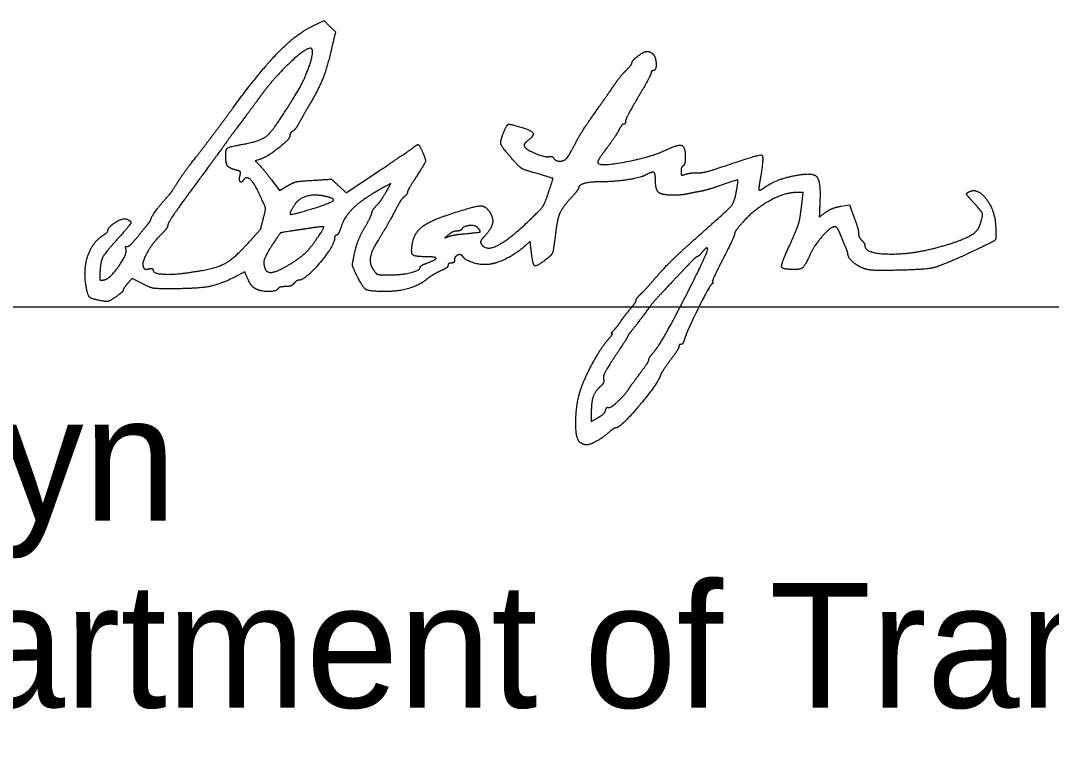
# Model space of a CAD drawing. Extents: x 6.3 to 40.3, y 9 to 31.
# Drawn here: x 32.03 to 33.187, y 15.744 to 16.557 of the extents above; entities that cross this region are included whole.
import ezdxf

# ---------------------------------------------------------------- set-up
doc = ezdxf.new("R2010")
doc.units = 0
for name, color, linetype in [('SH_Data', 7, 'Continuous'), ('SH_Text', 7, 'Continuous'), ('TX_P_1', 7, 'Continuous')]:
    doc.layers.add(name, color=color, linetype=linetype)

msp = doc.modelspace()

# ---------------------------------------------------------------- linework, layer by layer
at = {"layer": 'SH_Data'}
msp.add_line((30.8725, 16.2358), (34.3725, 16.2358), dxfattribs=at)
at = {"layer": 'TX_P_1'}
for points in [[(32.3578, 16.551), (32.3704, 16.5568), (32.3767, 16.5504), (32.3831, 16.5441), (32.3787, 16.5254)], [(32.2978, 16.401), (32.2928, 16.3994), (32.298, 16.3943)], [(32.3868, 16.3713), (32.3949, 16.3637), (32.4312, 16.3878)], [(32.3116, 16.3776), (32.3202, 16.3661), (32.329, 16.3713)], [(32.4407, 16.366), (32.4451, 16.374), (32.4396, 16.371)], [(32.9065, 16.3501), (32.908, 16.3639), (32.9002, 16.3639)], [(32.9504, 16.3485), (32.96, 16.35), (32.9651, 16.3365)], [(32.6024, 16.3023), (32.6018, 16.3092), (32.5959, 16.304)], [(32.2848, 16.2667), (32.2815, 16.2748), (32.2676, 16.2679)], [(32.1662, 16.2617), (32.1547, 16.2675), (32.1496, 16.2617)], [(32.6702, 16.1162), (32.6702, 16.1068), (32.6777, 16.1112)]]:
    msp.add_lwpolyline(points, dxfattribs=at)
for points in [[(32.2682, 16.4591), (32.2979, 16.4997), (32.3397, 16.5426), (32.3578, 16.551)], [(32.3563, 16.5252), (32.3526, 16.5288), (32.3141, 16.4931), (32.2987, 16.4718)], [(32.338, 16.4731), (32.3474, 16.488), (32.3594, 16.522), (32.3563, 16.5252)], [(32.3787, 16.5254), (32.3737, 16.5042), (32.3645, 16.4806), (32.3551, 16.4647)], [(32.7158, 16.509), (32.7158, 16.5119), (32.729, 16.5222), (32.7327, 16.5222)], [(32.7327, 16.5222), (32.7348, 16.5223), (32.7377, 16.521), (32.7393, 16.5194)], [(32.7393, 16.5194), (32.7428, 16.516), (32.7432, 16.5007), (32.7398, 16.5007)], [(32.6954, 16.4837), (32.6994, 16.4895), (32.7056, 16.4973), (32.7092, 16.5009)], [(32.7092, 16.5009), (32.7128, 16.5046), (32.7158, 16.5082), (32.7158, 16.509)], [(32.7398, 16.5007), (32.7385, 16.5007), (32.7374, 16.4996), (32.7374, 16.4982)], [(32.7374, 16.4982), (32.7374, 16.4968), (32.7309, 16.4847), (32.723, 16.4713)], [(32.6738, 16.4527), (32.6817, 16.4639), (32.6915, 16.4779), (32.6954, 16.4837)], [(32.2987, 16.4718), (32.2951, 16.4668), (32.2857, 16.4542), (32.2778, 16.4437)], [(32.3275, 16.4564), (32.3307, 16.4616), (32.3355, 16.4691), (32.338, 16.4731)], [(32.723, 16.4713), (32.7151, 16.4579), (32.7086, 16.4456), (32.7086, 16.4438)], [(32.228, 16.4056), (32.2369, 16.417), (32.255, 16.441), (32.2682, 16.4591)], [(32.2777, 16.4178), (32.2983, 16.4215), (32.3123, 16.4324), (32.3275, 16.4564)], [(32.3551, 16.4647), (32.3516, 16.4588), (32.3464, 16.4496), (32.3435, 16.4443)], [(32.2778, 16.4437), (32.2699, 16.4332), (32.2618, 16.4222), (32.2598, 16.4192)], [(32.3435, 16.4443), (32.3407, 16.439), (32.3369, 16.4338), (32.3351, 16.4328)], [(32.6524, 16.4191), (32.6562, 16.4264), (32.6658, 16.4415), (32.6738, 16.4527)], [(32.7086, 16.4438), (32.7086, 16.4421), (32.7077, 16.4407), (32.7066, 16.4407)], [(32.3351, 16.4328), (32.3333, 16.4317), (32.3318, 16.4293), (32.3318, 16.4274)], [(32.5717, 16.431), (32.5755, 16.44), (32.5786, 16.441), (32.5913, 16.4373)], [(32.5913, 16.4373), (32.6033, 16.4337), (32.6062, 16.4275), (32.5985, 16.4217)], [(32.7013, 16.4341), (32.6995, 16.4305), (32.6934, 16.4214), (32.6877, 16.4139)], [(32.7066, 16.4407), (32.7055, 16.4407), (32.7031, 16.4377), (32.7013, 16.4341)], [(32.3318, 16.4274), (32.3318, 16.4236), (32.306, 16.4036), (32.2978, 16.401)], [(32.5815, 16.4015), (32.57, 16.4146), (32.5678, 16.4214), (32.5717, 16.431)], [(32.5985, 16.4217), (32.5958, 16.4196), (32.5943, 16.4168), (32.5952, 16.4154)], [(32.2598, 16.4192), (32.2578, 16.4163), (32.2424, 16.3953), (32.2257, 16.3727)], [(32.2598, 16.4057), (32.2598, 16.4125), (32.2639, 16.4153), (32.2777, 16.4178)], [(32.4312, 16.3878), (32.4511, 16.401), (32.4687, 16.413), (32.4703, 16.4143)], [(32.4703, 16.4143), (32.4748, 16.4181), (32.4772, 16.4172), (32.4802, 16.4106)], [(32.4802, 16.4106), (32.4846, 16.401), (32.4836, 16.3969), (32.4734, 16.381)], [(32.5952, 16.4154), (32.5979, 16.4117), (32.6178, 16.4035), (32.6225, 16.4042)], [(32.6431, 16.4029), (32.6444, 16.4046), (32.6486, 16.4118), (32.6524, 16.4191)], [(32.6877, 16.4139), (32.682, 16.4064), (32.6774, 16.3992), (32.6774, 16.3978)], [(32.6774, 16.3978), (32.6774, 16.3926), (32.737, 16.4035), (32.755, 16.4121)], [(32.755, 16.4121), (32.7679, 16.4183), (32.7758, 16.4151), (32.7758, 16.4037)], [(32.2065, 16.3763), (32.2094, 16.3811), (32.2191, 16.3943), (32.228, 16.4056)], [(32.2708, 16.3893), (32.2636, 16.3911), (32.2598, 16.3968), (32.2598, 16.4057)], [(32.605, 16.3864), (32.5942, 16.3895), (32.5893, 16.3927), (32.5815, 16.4015)], [(32.6225, 16.4042), (32.6247, 16.4046), (32.6273, 16.4038), (32.6281, 16.4024)], [(32.6281, 16.4024), (32.6303, 16.3989), (32.6403, 16.3993), (32.6431, 16.4029)], [(32.7758, 16.4037), (32.7758, 16.3991), (32.7747, 16.3947), (32.7734, 16.3939)], [(32.8181, 16.393), (32.8585, 16.4069), (32.8644, 16.4052), (32.8603, 16.3814)], [(32.2759, 16.383), (32.2768, 16.3866), (32.2756, 16.3881), (32.2708, 16.3893)], [(32.298, 16.3943), (32.3008, 16.3914), (32.3069, 16.3839), (32.3116, 16.3776)], [(32.6218, 16.3626), (32.6274, 16.3795), (32.6271, 16.38), (32.605, 16.3864)], [(32.7422, 16.3786), (32.7422, 16.3859), (32.7385, 16.3874), (32.7308, 16.3833)], [(32.7734, 16.3939), (32.7721, 16.3931), (32.771, 16.3903), (32.771, 16.3876)], [(32.771, 16.3876), (32.771, 16.3837), (32.772, 16.3831), (32.7764, 16.3845)], [(32.7764, 16.3845), (32.7794, 16.3855), (32.7852, 16.3861), (32.7893, 16.386)], [(32.7893, 16.386), (32.7935, 16.3858), (32.8064, 16.389), (32.8181, 16.393)], [(32.1902, 16.3544), (32.1968, 16.3617), (32.201, 16.3674), (32.2065, 16.3763)], [(32.2801, 16.3782), (32.2777, 16.3743), (32.2745, 16.3779), (32.2759, 16.383)], [(32.2989, 16.3596), (32.2928, 16.3733), (32.2831, 16.383), (32.2801, 16.3782)], [(32.329, 16.3713), (32.3355, 16.3752), (32.3431, 16.3768), (32.3582, 16.3777)], [(32.3582, 16.3777), (32.3785, 16.3789), (32.3787, 16.3789), (32.3868, 16.3713)], [(32.4734, 16.381), (32.4681, 16.3728), (32.4638, 16.3652), (32.4638, 16.3641)], [(32.68, 16.3759), (32.6685, 16.3759), (32.6558, 16.3721), (32.6558, 16.3687)], [(32.7308, 16.3833), (32.7252, 16.3803), (32.695, 16.3759), (32.68, 16.3759)], [(32.7615, 16.3609), (32.7491, 16.361), (32.7422, 16.3673), (32.7422, 16.3786)], [(32.8334, 16.3664), (32.8355, 16.3779), (32.8337, 16.3783), (32.8128, 16.371)], [(32.8603, 16.3814), (32.8589, 16.3737), (32.8582, 16.3671), (32.8587, 16.3666)], [(32.8662, 16.3705), (32.8735, 16.3756), (32.8917, 16.3819), (32.9054, 16.384)], [(32.9054, 16.384), (32.92, 16.3863), (32.9277, 16.3759), (32.9269, 16.3547)], [(32.2257, 16.3727), (32.2089, 16.35), (32.1951, 16.3299), (32.195, 16.3279)], [(32.4396, 16.371), (32.4162, 16.3585), (32.3934, 16.3378), (32.3893, 16.3253)], [(32.4279, 16.3479), (32.4333, 16.3539), (32.4358, 16.3574), (32.4407, 16.366)], [(32.4638, 16.3641), (32.4638, 16.363), (32.4622, 16.3608), (32.4602, 16.3591)], [(32.6035, 16.3353), (32.6139, 16.3454), (32.618, 16.3515), (32.6218, 16.3626)], [(32.6558, 16.3687), (32.6558, 16.3678), (32.6516, 16.3624), (32.6464, 16.3567)], [(32.7782, 16.3623), (32.7749, 16.3616), (32.7674, 16.3609), (32.7615, 16.3609)], [(32.7914, 16.3649), (32.7874, 16.3643), (32.7815, 16.3631), (32.7782, 16.3623)], [(32.7886, 16.3134), (32.8241, 16.3449), (32.831, 16.3531), (32.8334, 16.3664)], [(32.8128, 16.371), (32.805, 16.3683), (32.7953, 16.3656), (32.7914, 16.3649)], [(32.9002, 16.3639), (32.8875, 16.3639), (32.8537, 16.3455), (32.8415, 16.3319)], [(32.8587, 16.3666), (32.8591, 16.3662), (32.8625, 16.3679), (32.8662, 16.3705)], [(33.097, 16.3553), (33.0917, 16.361), (33.0914, 16.3636), (33.0961, 16.3654)], [(33.0961, 16.3654), (33.1047, 16.3687), (33.1231, 16.3438), (33.1241, 16.3275)], [(32.1758, 16.3339), (32.1758, 16.3355), (32.1849, 16.3485), (32.1902, 16.3544)], [(32.3022, 16.3351), (32.3048, 16.3449), (32.3045, 16.3471), (32.2989, 16.3596)], [(32.3374, 16.3505), (32.3304, 16.3398), (32.3349, 16.3389), (32.3594, 16.3465)], [(32.37, 16.36), (32.3591, 16.3622), (32.3417, 16.3571), (32.3374, 16.3505)], [(32.3594, 16.3465), (32.3786, 16.3524), (32.3826, 16.3575), (32.37, 16.36)], [(32.4602, 16.3591), (32.4583, 16.3575), (32.4552, 16.3533), (32.4533, 16.3499)], [(32.6464, 16.3567), (32.6379, 16.3472), (32.6322, 16.3347), (32.6306, 16.3219)], [(32.9269, 16.3547), (32.9262, 16.3363), (32.9261, 16.3365), (32.9338, 16.3421)], [(33.1061, 16.3262), (33.1101, 16.338), (33.1085, 16.3429), (33.097, 16.3553)], [(32.4154, 16.3238), (32.4198, 16.3314), (32.4236, 16.3391), (32.4239, 16.3409)], [(32.4239, 16.3409), (32.4242, 16.3426), (32.4259, 16.3458), (32.4279, 16.3479)], [(32.4533, 16.3499), (32.4452, 16.3344), (32.4374, 16.3207), (32.4313, 16.311)], [(32.5072, 16.3382), (32.539, 16.3488), (32.5524, 16.3492), (32.5575, 16.3397)], [(32.5575, 16.3397), (32.5607, 16.3337), (32.5573, 16.3223), (32.5499, 16.3144)], [(32.8918, 16.3023), (32.9009, 16.3222), (32.9049, 16.3353), (32.9065, 16.3501)], [(32.9338, 16.3421), (32.9376, 16.3447), (32.945, 16.3476), (32.9504, 16.3485)], [(32.1278, 16.3219), (32.1279, 16.3256), (32.1446, 16.3356), (32.1484, 16.3342)], [(32.1484, 16.3342), (32.1544, 16.3319), (32.1521, 16.327), (32.1378, 16.3111)], [(32.1613, 16.3147), (32.1666, 16.3213), (32.1721, 16.328), (32.1734, 16.3296)], [(32.1734, 16.3296), (32.1747, 16.3312), (32.1758, 16.3331), (32.1758, 16.3339)], [(32.195, 16.3279), (32.1949, 16.3259), (32.1916, 16.3211), (32.1876, 16.3172)], [(32.2826, 16.3046), (32.2987, 16.3222), (32.299, 16.3227), (32.3022, 16.3351)], [(32.4695, 16.3071), (32.4717, 16.3184), (32.4879, 16.3317), (32.5072, 16.3382)], [(32.5465, 16.3065), (32.5518, 16.2978), (32.5785, 16.3113), (32.6035, 16.3353)], [(32.8415, 16.3319), (32.8357, 16.3255), (32.831, 16.3189), (32.831, 16.3173)], [(32.9651, 16.3365), (32.9679, 16.329), (32.9702, 16.3209), (32.9702, 16.3184)], [(33.1241, 16.3275), (33.125, 16.3122), (33.1224, 16.309), (33.099, 16.2981)], [(32.1029, 16.2603), (32.1, 16.2788), (32.1107, 16.3088), (32.1231, 16.3166)], [(32.1231, 16.3166), (32.1257, 16.3182), (32.1278, 16.3206), (32.1278, 16.3219)], [(32.1876, 16.3172), (32.1778, 16.3075), (32.1654, 16.2854), (32.1672, 16.2808)], [(32.3402, 16.3217), (32.3224, 16.3191), (32.3204, 16.318), (32.3131, 16.3067)], [(32.3576, 16.3243), (32.352, 16.3234), (32.3441, 16.3223), (32.3402, 16.3217)], [(32.3626, 16.3127), (32.3704, 16.324), (32.3695, 16.3262), (32.3576, 16.3243)], [(32.3842, 16.3159), (32.3831, 16.3159), (32.3822, 16.3146), (32.3821, 16.3129)], [(32.3893, 16.3253), (32.3876, 16.3202), (32.3853, 16.3159), (32.3842, 16.3159)], [(32.4045, 16.2959), (32.4061, 16.3036), (32.411, 16.3162), (32.4154, 16.3238)], [(32.5104, 16.3169), (32.5059, 16.3132), (32.5059, 16.3131), (32.5106, 16.3148)], [(32.5193, 16.3207), (32.517, 16.3207), (32.513, 16.319), (32.5104, 16.3169)], [(32.5106, 16.3148), (32.5132, 16.3157), (32.5208, 16.317), (32.5274, 16.3176)], [(32.5248, 16.3228), (32.5241, 16.3217), (32.5216, 16.3207), (32.5193, 16.3207)], [(32.5433, 16.3239), (32.5405, 16.3273), (32.5271, 16.3265), (32.5248, 16.3228)], [(32.5274, 16.3176), (32.5441, 16.3191), (32.5465, 16.3201), (32.5433, 16.3239)], [(32.6306, 16.3219), (32.6278, 16.2994), (32.626, 16.2939), (32.6204, 16.2895)], [(32.831, 16.3173), (32.831, 16.3158), (32.825, 16.3029), (32.8178, 16.2888)], [(32.9434, 16.3255), (32.9391, 16.3255), (32.9208, 16.305), (32.9161, 16.2948)], [(32.949, 16.3189), (32.9475, 16.3225), (32.945, 16.3255), (32.9434, 16.3255)], [(32.9549, 16.3047), (32.9531, 16.3089), (32.9505, 16.3153), (32.949, 16.3189)], [(32.9702, 16.3184), (32.9702, 16.3159), (32.9718, 16.3122), (32.9738, 16.3103)], [(33.0572, 16.3019), (33.0809, 16.3081), (33.1039, 16.3195), (33.1061, 16.3262)], [(32.1378, 16.3111), (32.1241, 16.2959), (32.1191, 16.2858), (32.1185, 16.2719)], [(32.149, 16.3034), (32.1504, 16.303), (32.1559, 16.3081), (32.1613, 16.3147)], [(32.2261, 16.2753), (32.2488, 16.2789), (32.2684, 16.2891), (32.2826, 16.3046)], [(32.3131, 16.3067), (32.3049, 16.2941), (32.3017, 16.2843), (32.304, 16.2785)], [(32.3327, 16.284), (32.3439, 16.291), (32.3549, 16.3015), (32.3626, 16.3127)], [(32.3821, 16.3129), (32.382, 16.3044), (32.3489, 16.2655), (32.3418, 16.2655)], [(32.4313, 16.311), (32.4233, 16.2984), (32.4211, 16.2831), (32.4262, 16.2763)], [(32.4831, 16.2919), (32.4716, 16.2919), (32.4676, 16.2965), (32.4695, 16.3071)], [(32.5499, 16.3144), (32.5471, 16.3115), (32.5456, 16.3079), (32.5465, 16.3065)], [(32.5959, 16.304), (32.5865, 16.2959), (32.5665, 16.2852), (32.5574, 16.2836)], [(32.7445, 16.2706), (32.7517, 16.279), (32.7715, 16.2983), (32.7886, 16.3134)], [(32.9583, 16.2951), (32.9582, 16.2963), (32.9567, 16.3006), (32.9549, 16.3047)], [(32.9738, 16.3103), (32.9758, 16.3083), (32.9774, 16.3056), (32.9774, 16.3043)], [(32.9774, 16.3043), (32.9774, 16.2957), (33.028, 16.2942), (33.0572, 16.3019)], [(32.1233, 16.2659), (32.1297, 16.2669), (32.1498, 16.2953), (32.1478, 16.3005)], [(32.1478, 16.3005), (32.147, 16.3025), (32.1476, 16.3038), (32.149, 16.3034)], [(32.4065, 16.2719), (32.4021, 16.281), (32.4019, 16.2833), (32.4045, 16.2959)], [(32.5261, 16.2921), (32.5241, 16.2953), (32.5166, 16.2922), (32.5166, 16.2881)], [(32.6204, 16.2895), (32.6087, 16.2802), (32.6043, 16.2834), (32.6024, 16.3023)], [(32.7419, 16.1868), (32.7495, 16.1955), (32.8028, 16.2993), (32.8007, 16.3014)], [(32.795, 16.2973), (32.7926, 16.2943), (32.79, 16.2919), (32.7892, 16.2919)], [(32.8007, 16.3014), (32.8, 16.3021), (32.7974, 16.3003), (32.795, 16.2973)], [(32.8992, 16.2775), (32.8847, 16.2775), (32.8831, 16.2829), (32.8918, 16.3023)], [(32.9161, 16.2948), (32.9104, 16.2824), (32.9056, 16.2775), (32.8992, 16.2775)], [(32.9739, 16.2796), (32.9669, 16.2829), (32.9584, 16.2913), (32.9583, 16.2951)], [(33.099, 16.2981), (33.0642, 16.2817), (33.0432, 16.277), (33.0038, 16.2765)], [(32.1672, 16.2808), (32.1681, 16.2784), (32.1704, 16.2774), (32.1734, 16.2782)], [(32.304, 16.2785), (32.306, 16.2732), (32.3195, 16.2758), (32.3327, 16.284)], [(32.4782, 16.2801), (32.4782, 16.2812), (32.4819, 16.2833), (32.4865, 16.285)], [(32.4865, 16.285), (32.4968, 16.2887), (32.4952, 16.2919), (32.4831, 16.2919)], [(32.5094, 16.2822), (32.5094, 16.2809), (32.507, 16.2787), (32.504, 16.2773)], [(32.513, 16.2847), (32.511, 16.2847), (32.5094, 16.2836), (32.5094, 16.2822)], [(32.5166, 16.2881), (32.5166, 16.2862), (32.515, 16.2847), (32.513, 16.2847)], [(32.5574, 16.2836), (32.5488, 16.282), (32.529, 16.2874), (32.5261, 16.2921)], [(32.7804, 16.2841), (32.7763, 16.2798), (32.7658, 16.2687), (32.757, 16.2595)], [(32.7892, 16.2919), (32.7885, 16.2919), (32.7845, 16.2884), (32.7804, 16.2841)], [(32.8178, 16.2888), (32.8105, 16.2747), (32.8054, 16.2631), (32.8064, 16.2631)], [(32.1185, 16.2719), (32.1183, 16.2663), (32.1191, 16.2653), (32.1233, 16.2659)], [(32.1734, 16.2782), (32.176, 16.2789), (32.1782, 16.2786), (32.1782, 16.2774)], [(32.1782, 16.2774), (32.1782, 16.2728), (32.2038, 16.2716), (32.2261, 16.2753)], [(32.4383, 16.2528), (32.4208, 16.2529), (32.4138, 16.2571), (32.4065, 16.2719)], [(32.4262, 16.2763), (32.429, 16.2725), (32.4326, 16.2715), (32.4438, 16.2715)], [(32.4438, 16.2715), (32.4578, 16.2715), (32.4782, 16.2766), (32.4782, 16.2801)], [(32.504, 16.2773), (32.4966, 16.274), (32.489, 16.2695), (32.4848, 16.266)], [(32.726, 16.2502), (32.729, 16.2531), (32.7373, 16.2623), (32.7445, 16.2706)], [(33.0038, 16.2765), (32.9889, 16.2763), (32.9786, 16.2774), (32.9739, 16.2796)], [(32.1195, 16.2425), (32.1086, 16.2446), (32.1048, 16.2487), (32.1029, 16.2603)], [(32.1496, 16.2617), (32.1469, 16.2585), (32.1446, 16.2551), (32.1446, 16.2541)], [(32.197, 16.2559), (32.1814, 16.2559), (32.1755, 16.257), (32.1662, 16.2617)], [(32.2676, 16.2679), (32.2521, 16.2602), (32.2269, 16.2559), (32.197, 16.2559)], [(32.293, 16.2561), (32.2904, 16.2575), (32.2867, 16.2623), (32.2848, 16.2667)], [(32.3268, 16.2583), (32.3231, 16.2583), (32.3194, 16.2572), (32.3186, 16.2559)], [(32.3366, 16.2619), (32.3349, 16.2599), (32.3306, 16.2583), (32.3268, 16.2583)], [(32.3418, 16.2655), (32.3406, 16.2655), (32.3382, 16.2639), (32.3366, 16.2619)], [(32.4848, 16.266), (32.4771, 16.2596), (32.4528, 16.2527), (32.4383, 16.2528)], [(32.757, 16.2595), (32.7482, 16.2502), (32.7383, 16.239), (32.735, 16.2345)], [(32.8056, 16.2613), (32.8029, 16.2594), (32.7777, 16.2084), (32.7747, 16.1989)], [(32.8064, 16.2631), (32.8074, 16.2631), (32.807, 16.2622), (32.8056, 16.2613)], [(32.1362, 16.2466), (32.1297, 16.2422), (32.1261, 16.2413), (32.1195, 16.2425)], [(32.1446, 16.2541), (32.1446, 16.2531), (32.1408, 16.2498), (32.1362, 16.2466)], [(32.3186, 16.2559), (32.3166, 16.2527), (32.2991, 16.2528), (32.293, 16.2561)], [(32.7206, 16.243), (32.7206, 16.2442), (32.7231, 16.2474), (32.726, 16.2502)], [(32.735, 16.2345), (32.7269, 16.2236), (32.7164, 16.2098), (32.7134, 16.2062)], [(32.714, 16.2332), (32.7176, 16.2375), (32.7206, 16.2419), (32.7206, 16.243)], [(32.7038, 16.2199), (32.7058, 16.223), (32.7104, 16.2289), (32.714, 16.2332)], [(32.696, 16.2099), (32.6983, 16.2123), (32.7018, 16.2168), (32.7038, 16.2199)], [(32.66, 16.1475), (32.6659, 16.1623), (32.683, 16.1922), (32.6901, 16.2001)], [(32.6901, 16.2001), (32.6928, 16.2031), (32.6943, 16.2055), (32.6934, 16.2055)], [(32.6934, 16.2055), (32.6925, 16.2055), (32.6937, 16.2075), (32.696, 16.2099)], [(32.711, 16.2023), (32.711, 16.2018), (32.7047, 16.1918), (32.6969, 16.1802)], [(32.7134, 16.2062), (32.7121, 16.2046), (32.711, 16.2029), (32.711, 16.2023)], [(32.7686, 16.191), (32.7686, 16.1896), (32.7643, 16.1829), (32.7591, 16.176)], [(32.7708, 16.1935), (32.7696, 16.1935), (32.7686, 16.1924), (32.7686, 16.191)], [(32.7747, 16.1989), (32.7738, 16.1959), (32.7721, 16.1935), (32.7708, 16.1935)], [(32.6969, 16.1802), (32.6882, 16.1672), (32.6833, 16.1574), (32.684, 16.1547)], [(32.735, 16.1765), (32.735, 16.1779), (32.7381, 16.1825), (32.7419, 16.1868)], [(32.7248, 16.1607), (32.7304, 16.1681), (32.735, 16.1752), (32.735, 16.1765)], [(32.7591, 16.176), (32.7539, 16.1691), (32.7488, 16.1611), (32.7477, 16.1582)], [(32.684, 16.1547), (32.6847, 16.1522), (32.6831, 16.1485), (32.6803, 16.1461)], [(32.7477, 16.1582), (32.7441, 16.1484), (32.7029, 16.0999), (32.6982, 16.0999)], [(32.7122, 16.1434), (32.7135, 16.1456), (32.7192, 16.1533), (32.7248, 16.1607)], [(32.6582, 16.0831), (32.6522, 16.0868), (32.6535, 16.1311), (32.66, 16.1475)], [(32.6803, 16.1461), (32.6744, 16.1409), (32.6702, 16.1286), (32.6702, 16.1162)], [(32.6894, 16.1227), (32.6913, 16.1215), (32.7079, 16.1367), (32.7122, 16.1434)], [(32.6777, 16.1112), (32.6819, 16.1136), (32.6858, 16.1174), (32.6864, 16.1197)], [(32.6864, 16.1197), (32.687, 16.122), (32.6884, 16.1233), (32.6894, 16.1227)], [(32.6982, 16.0999), (32.6968, 16.0999), (32.6935, 16.0979), (32.6907, 16.0953)], [(32.6907, 16.0953), (32.6845, 16.0896), (32.6686, 16.0807), (32.6647, 16.0807)], [(32.6647, 16.0807), (32.6631, 16.0808), (32.6602, 16.0818), (32.6582, 16.0831)]]:
    msp.add_open_spline(points, degree=2, dxfattribs=at)

# ---------------------------------------------------------------- texts
at = {"layer": 'SH_Text'}
for s, p in [('Pamela Boratyn', (30.8725, 15.9958)), ('Director, Department of Transportation', (30.8725, 15.7858))]:
    msp.add_text(s, height=0.14, dxfattribs=at).set_placement(p)

doc.saveas('drawing.dxf')
